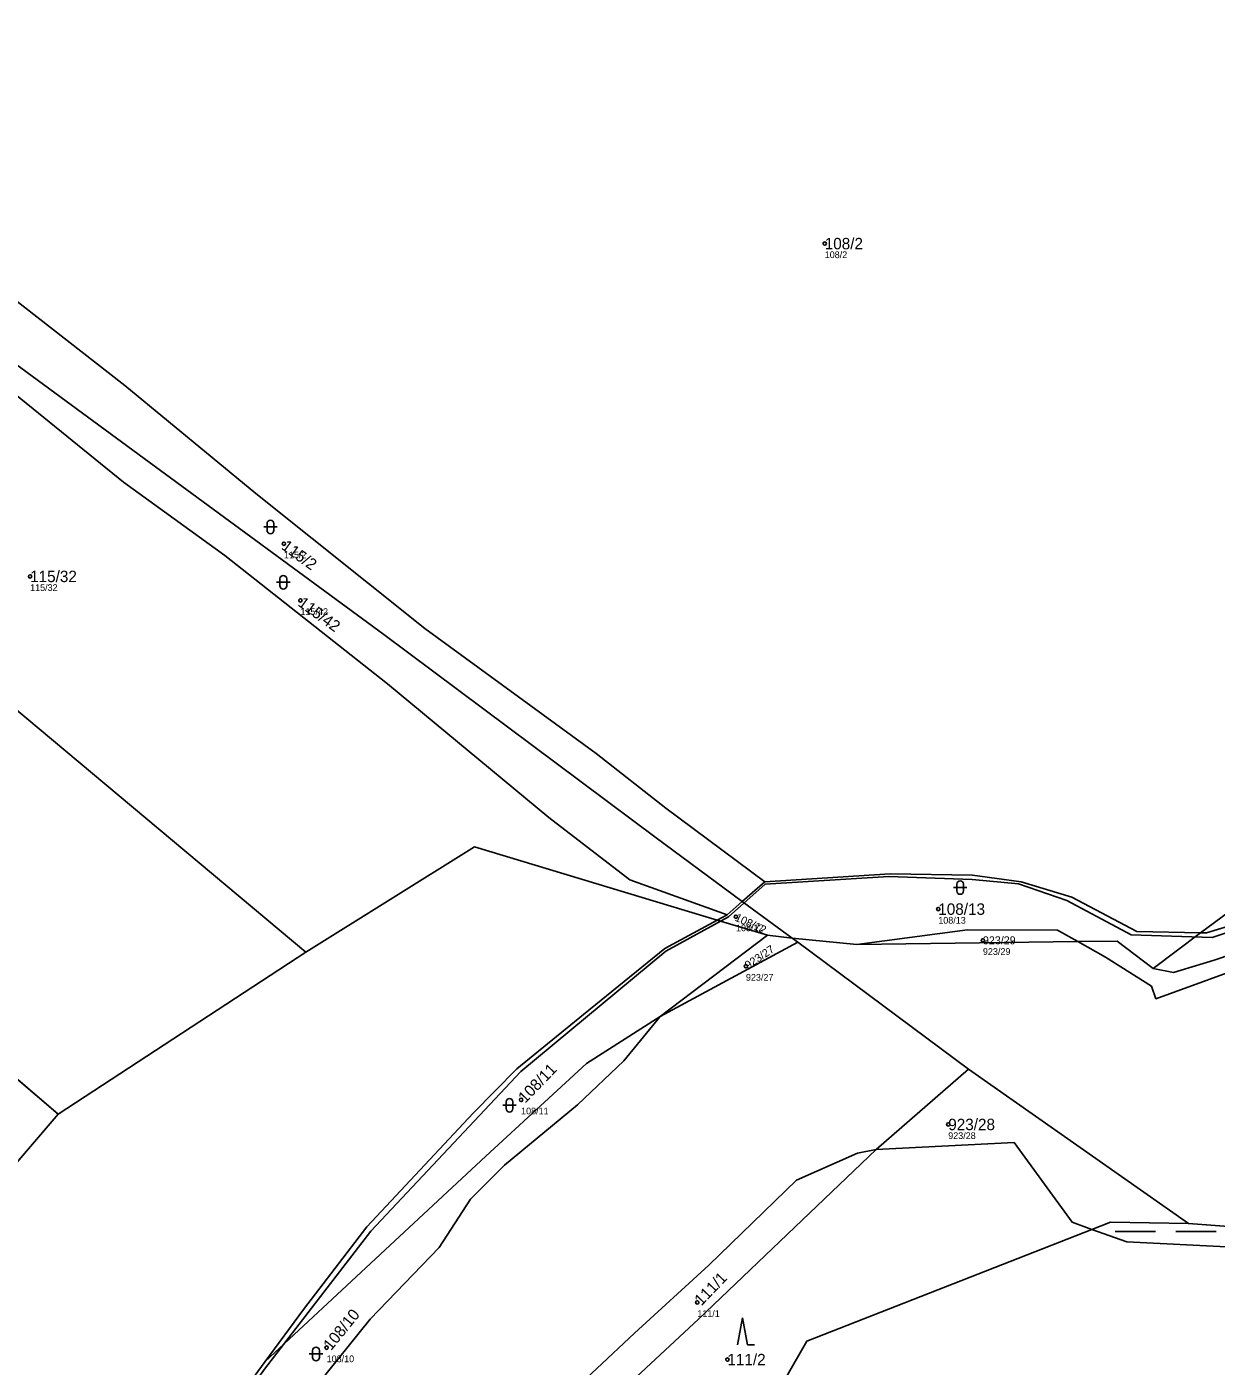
# Model space of a CAD drawing. Extents: x -734504 to -730695, y -1027923 to -1024502.
# Drawn here: x -731566.1 to -731389.2, y -1026620 to -1026420.8 of the extents above; entities that cross this region are included whole.
import ezdxf

# ---------------------------------------------------------------- set-up
doc = ezdxf.new("R2010")
doc.units = 0
for name, color, linetype in [('Definiční body', 7, 'Continuous'), ('Hranice parcel', 7, 'Continuous'), ('Parcelní čísla', 7, 'Continuous'), ('Polygon parcely', 7, 'Continuous'), ('Vnitřní kresba', 7, 'Continuous'), ('Značky kultur', 7, 'Continuous')]:
    doc.layers.add(name, color=color, linetype=linetype)

msp = doc.modelspace()

# ---------------------------------------------------------------- linework, layer by layer
at = {"layer": 'Definiční body'}
for centre in [(-731447.38, -1026453), (-731527.81, -1026497.64), (-731565.56, -1026502.5), (-731525.35, -1026506.08), (-731430.49, -1026551.99), (-731460.58, -1026553.12), (-731423.85, -1026556.64), (-731459.1, -1026560.48), (-731492.54, -1026580.36), (-731429.01, -1026584.02), (-731466.33, -1026610.49), (-731521.46, -1026617.22), (-731461.86, -1026618.99)]:
    msp.add_circle(centre, 0.25, dxfattribs=at)
at = {"layer": 'Hranice parcel'}
for p, q in [((-731561.39, -1026582.49), (-731662.65, -1026495.91)), ((-731459.64, -1026550.85), (-731456.3, -1026547.92)), ((-731459.64, -1026550.85), (-731461.9, -1026552.83)), ((-731452.22, -1026556.33), (-731459.64, -1026550.85)), ((-731461.9, -1026552.83), (-731463.36, -1026553.62)), ((-731455.91, -1026555.87), (-731463.36, -1026553.62)), ((-731471.87, -1026567.95), (-731455.91, -1026555.87)), ((-731455.91, -1026555.87), (-731452.22, -1026556.33)), ((-731391.49, -1026555.51), (-731398.52, -1026560.83)), ((-731451.36, -1026556.91), (-731471.87, -1026567.95)), ((-731452.22, -1026556.33), (-731442.62, -1026557.25)), ((-731451.36, -1026556.91), (-731452.22, -1026556.33)), ((-731426.02, -1026575.78), (-731451.36, -1026556.91)), ((-731442.62, -1026557.25), (-731409.73, -1026556.82)), ((-731524.55, -1026558.39), (-731561.39, -1026582.49)), ((-731439.72, -1026587.76), (-731426.02, -1026575.78)), ((-731393.28, -1026598.76), (-731426.02, -1026575.78)), ((-731561.39, -1026582.49), (-731578.46, -1026602.37)), ((-731364.9, -1026600.86), (-731393.28, -1026598.76))]:
    msp.add_line(p, q, dxfattribs=at)
for points in [[(-731391.49, -1026555.51), (-731346.49, -1026522.3), (-731288.79, -1026479.36), (-731380.68, -1026403.24), (-731473.02, -1026326.74)], [(-731601.72, -1026435.62), (-731577.24, -1026454.02), (-731551.46, -1026474.12), (-731531.99, -1026490.17), (-731506.86, -1026510.27), (-731481.36, -1026528.84), (-731471, -1026536.99), (-731456.3, -1026547.92)], [(-731608.54, -1026440.95), (-731548.61, -1026484.95), (-731512.95, -1026511.12), (-731472.43, -1026541.39), (-731459.64, -1026550.85)], [(-731194.22, -1026441.73), (-731206.64, -1026448.51), (-731231.4, -1026460.42), (-731245.29, -1026467.35), (-731257.75, -1026478.11), (-731269.07, -1026490.14), (-731275.65, -1026496.89), (-731288.39, -1026509.98), (-731294.12, -1026514.38), (-731305.97, -1026521.6), (-731319.38, -1026529.35), (-731337.74, -1026537.74), (-731358.53, -1026545.37), (-731377.51, -1026551.57), (-731390.6, -1026555.53), (-731391.49, -1026555.51)], [(-731461.9, -1026552.83), (-731476.37, -1026547.65), (-731488.42, -1026538.34), (-731512.43, -1026518.49), (-731536.59, -1026499.4), (-731551.68, -1026488.47), (-731583.04, -1026463.03), (-731610.3, -1026442.74)], [(-731524.55, -1026558.39), (-731576.17, -1026515.21), (-731634.52, -1026466.09)], [(-731398.52, -1026560.83), (-731395.49, -1026561.41), (-731389.44, -1026559.58), (-731348.69, -1026545.74), (-731320.97, -1026533.15)], [(-731409.73, -1026556.82), (-731405.64, -1026559.14), (-731398.77, -1026563.46), (-731398.13, -1026565.31), (-731382.62, -1026559.69), (-731366.99, -1026557.64), (-731354.14, -1026550.92), (-731346.32, -1026547.6), (-731337.56, -1026543.5), (-731323.92, -1026538)], [(-731463.36, -1026553.62), (-731499.48, -1026542.72), (-731524.55, -1026558.39)], [(-731456.3, -1026547.92), (-731437.64, -1026546.72), (-731425.42, -1026546.92), (-731418.17, -1026547.91), (-731410.65, -1026550.21), (-731400.98, -1026555.31), (-731391.49, -1026555.51)], [(-731530.59, -1026619.3), (-731524.88, -1026611.53), (-731515.5, -1026599.27), (-731499.68, -1026582.36), (-731493.18, -1026575.75), (-731483.27, -1026567.66), (-731471.16, -1026557.86), (-731463.36, -1026553.62)], [(-731442.62, -1026557.25), (-731426.16, -1026555.09), (-731412.75, -1026555.1), (-731409.73, -1026556.82)], [(-731409.73, -1026556.82), (-731403.88, -1026556.74), (-731398.52, -1026560.83)], [(-731531.4, -1026645.12), (-731528.52, -1026633.31), (-731522.96, -1026622.88), (-731514.97, -1026612.99), (-731504.73, -1026602.34), (-731500.07, -1026595.15), (-731494.99, -1026590.05), (-731484.14, -1026581.09), (-731477.24, -1026574.55), (-731471.87, -1026567.95)], [(-731471.87, -1026567.95), (-731482.82, -1026574.96), (-731497.78, -1026588.72), (-731530.59, -1026619.3)], [(-731493.11, -1026638.05), (-731466.17, -1026612.97), (-731439.72, -1026587.76)], [(-731439.72, -1026587.76), (-731442.5, -1026588.29), (-731451.58, -1026592.31), (-731464.62, -1026604.95), (-731475.66, -1026615.07), (-731486.88, -1026625.57), (-731492.68, -1026635.65), (-731493.11, -1026638.05)], [(-731407.65, -1026599.63), (-731410.59, -1026598.57), (-731419.22, -1026586.7), (-731439.72, -1026587.76)], [(-731482.02, -1026672.09), (-731450.06, -1026616.27), (-731407.65, -1026599.63)], [(-731407.65, -1026599.63), (-731404.88, -1026598.53), (-731393.28, -1026598.76)], [(-731366.13, -1026602.7), (-731373.36, -1026602.65), (-731386.63, -1026602.25), (-731402.47, -1026601.5), (-731407.65, -1026599.63)], [(-731539.29, -1026631.15), (-731538.47, -1026630.04), (-731530.59, -1026619.3)]]:
    msp.add_lwpolyline(points, dxfattribs=at)
at = {"layer": 'Polygon parcely'}
for points in [[(-731574.69, -1026412.4), (-731589.08, -1026425.34), (-731601.72, -1026435.62), (-731577.24, -1026454.02), (-731551.46, -1026474.12), (-731531.99, -1026490.17), (-731506.86, -1026510.27), (-731481.36, -1026528.84), (-731471, -1026536.99), (-731456.3, -1026547.92), (-731437.64, -1026546.72), (-731425.42, -1026546.92), (-731418.17, -1026547.91), (-731410.65, -1026550.21), (-731400.98, -1026555.31), (-731391.49, -1026555.51), (-731346.49, -1026522.3)], [(-731346.49, -1026522.3), (-731391.49, -1026555.51), (-731390.6, -1026555.53), (-731377.51, -1026551.57)], [(-731569.45, -1026691.26), (-731560.23, -1026668.3), (-731550.09, -1026648.3), (-731543.83, -1026637.33), (-731539.29, -1026631.15), (-731538.47, -1026630.04), (-731530.59, -1026619.3), (-731524.88, -1026611.53), (-731515.5, -1026599.27), (-731499.68, -1026582.36), (-731493.18, -1026575.75), (-731483.27, -1026567.66), (-731471.16, -1026557.86), (-731463.36, -1026553.62), (-731499.48, -1026542.72), (-731524.55, -1026558.39), (-731561.39, -1026582.49), (-731578.46, -1026602.37)], [(-731377.51, -1026551.57), (-731390.6, -1026555.53), (-731391.49, -1026555.51), (-731398.52, -1026560.83), (-731395.49, -1026561.41), (-731389.44, -1026559.58), (-731348.69, -1026545.74)], [(-731486.88, -1026625.57), (-731475.66, -1026615.07), (-731464.62, -1026604.95), (-731451.58, -1026592.31), (-731442.5, -1026588.29), (-731439.72, -1026587.76), (-731426.02, -1026575.78), (-731451.36, -1026556.91), (-731471.87, -1026567.95), (-731477.24, -1026574.55), (-731484.14, -1026581.09), (-731494.99, -1026590.05), (-731500.07, -1026595.15), (-731504.73, -1026602.34), (-731514.97, -1026612.99), (-731522.96, -1026622.88)]]:
    msp.add_lwpolyline(points, dxfattribs=at)
for points in [[(-731608.54, -1026440.95), (-731548.61, -1026484.95), (-731512.95, -1026511.12), (-731472.43, -1026541.39), (-731459.64, -1026550.85), (-731456.3, -1026547.92), (-731471, -1026536.99), (-731481.36, -1026528.84), (-731506.86, -1026510.27), (-731531.99, -1026490.17), (-731551.46, -1026474.12), (-731577.24, -1026454.02), (-731601.72, -1026435.62), (-731605.72, -1026438.59)], [(-731459.64, -1026550.85), (-731472.43, -1026541.39), (-731512.95, -1026511.12), (-731548.61, -1026484.95), (-731608.54, -1026440.95), (-731610.3, -1026442.74), (-731583.04, -1026463.03), (-731551.68, -1026488.47), (-731536.59, -1026499.4), (-731512.43, -1026518.49), (-731488.42, -1026538.34), (-731476.37, -1026547.65), (-731461.9, -1026552.83)], [(-731551.68, -1026488.47), (-731583.04, -1026463.03), (-731610.3, -1026442.74), (-731634.52, -1026466.09), (-731576.17, -1026515.21), (-731524.55, -1026558.39), (-731499.48, -1026542.72), (-731463.36, -1026553.62), (-731461.9, -1026552.83), (-731476.37, -1026547.65), (-731488.42, -1026538.34), (-731512.43, -1026518.49), (-731536.59, -1026499.4)], [(-731524.55, -1026558.39), (-731576.17, -1026515.21), (-731634.52, -1026466.09), (-731662.65, -1026495.91), (-731561.39, -1026582.49)], [(-731667.96, -1026501.53), (-731681.25, -1026515.8), (-731659.14, -1026534.55), (-731627.1, -1026562.01), (-731578.46, -1026602.37), (-731561.39, -1026582.49), (-731662.65, -1026495.91)], [(-731323.92, -1026538), (-731320.97, -1026533.15), (-731348.69, -1026545.74), (-731389.44, -1026559.58), (-731395.49, -1026561.41), (-731398.52, -1026560.83), (-731403.88, -1026556.74), (-731409.73, -1026556.82), (-731405.64, -1026559.14), (-731398.77, -1026563.46), (-731398.13, -1026565.31), (-731382.62, -1026559.69), (-731366.99, -1026557.64), (-731354.14, -1026550.92), (-731346.32, -1026547.6), (-731337.56, -1026543.5)], [(-731364.9, -1026600.86), (-731353.13, -1026582.62), (-731323.92, -1026538), (-731337.56, -1026543.5), (-731346.32, -1026547.6), (-731354.14, -1026550.92), (-731366.99, -1026557.64), (-731382.62, -1026559.69), (-731398.13, -1026565.31), (-731398.77, -1026563.46), (-731405.64, -1026559.14), (-731409.73, -1026556.82), (-731442.62, -1026557.25), (-731452.22, -1026556.33), (-731451.36, -1026556.91), (-731426.02, -1026575.78), (-731393.28, -1026598.76)], [(-731403.88, -1026556.74), (-731398.52, -1026560.83), (-731391.49, -1026555.51), (-731400.98, -1026555.31), (-731410.65, -1026550.21), (-731418.17, -1026547.91), (-731425.42, -1026546.92), (-731437.64, -1026546.72), (-731456.3, -1026547.92), (-731459.64, -1026550.85), (-731452.22, -1026556.33), (-731442.62, -1026557.25), (-731426.16, -1026555.09), (-731412.75, -1026555.1), (-731409.73, -1026556.82)], [(-731461.9, -1026552.83), (-731463.36, -1026553.62), (-731455.91, -1026555.87), (-731452.22, -1026556.33), (-731459.64, -1026550.85)], [(-731455.91, -1026555.87), (-731463.36, -1026553.62), (-731471.16, -1026557.86), (-731483.27, -1026567.66), (-731493.18, -1026575.75), (-731499.68, -1026582.36), (-731515.5, -1026599.27), (-731524.88, -1026611.53), (-731530.59, -1026619.3), (-731497.78, -1026588.72), (-731482.82, -1026574.96), (-731471.87, -1026567.95)], [(-731451.36, -1026556.91), (-731452.22, -1026556.33), (-731455.91, -1026555.87), (-731471.87, -1026567.95)], [(-731442.62, -1026557.25), (-731409.73, -1026556.82), (-731412.75, -1026555.1), (-731426.16, -1026555.09)], [(-731514.97, -1026612.99), (-731504.73, -1026602.34), (-731500.07, -1026595.15), (-731494.99, -1026590.05), (-731484.14, -1026581.09), (-731477.24, -1026574.55), (-731471.87, -1026567.95), (-731482.82, -1026574.96), (-731497.78, -1026588.72), (-731530.59, -1026619.3), (-731538.47, -1026630.04), (-731539.29, -1026631.15), (-731539.24, -1026640.21), (-731531.4, -1026645.12), (-731528.52, -1026633.31), (-731522.96, -1026622.88)], [(-731407.65, -1026599.63), (-731404.88, -1026598.53), (-731393.28, -1026598.76), (-731426.02, -1026575.78), (-731439.72, -1026587.76), (-731419.22, -1026586.7), (-731410.59, -1026598.57)], [(-731439.72, -1026587.76), (-731466.17, -1026612.97), (-731493.11, -1026638.05), (-731494.8, -1026647.42), (-731491.47, -1026655.38), (-731486.03, -1026662.97), (-731482.02, -1026672.09), (-731450.06, -1026616.27), (-731407.65, -1026599.63), (-731410.59, -1026598.57), (-731419.22, -1026586.7)], [(-731475.66, -1026615.07), (-731486.88, -1026625.57), (-731492.68, -1026635.65), (-731493.11, -1026638.05), (-731466.17, -1026612.97), (-731439.72, -1026587.76), (-731442.5, -1026588.29), (-731451.58, -1026592.31), (-731464.62, -1026604.95)], [(-731472.01, -1026682.94), (-731463.5, -1026695.51), (-731454.08, -1026705.77), (-731452.78, -1026706.22), (-731449.49, -1026707.36), (-731444.81, -1026698.09), (-731424.65, -1026679.39), (-731415.82, -1026666.27), (-731406.72, -1026654.13), (-731397.59, -1026644.3), (-731384.1, -1026632.69), (-731378.48, -1026624.18), (-731372.13, -1026613.67), (-731366.13, -1026602.7), (-731373.36, -1026602.65), (-731386.63, -1026602.25), (-731402.47, -1026601.5), (-731407.65, -1026599.63), (-731450.06, -1026616.27), (-731482.02, -1026672.09), (-731480, -1026676.69)], [(-731364.9, -1026600.86), (-731393.28, -1026598.76), (-731404.88, -1026598.53), (-731407.65, -1026599.63), (-731402.47, -1026601.5), (-731386.63, -1026602.25), (-731373.36, -1026602.65), (-731366.13, -1026602.7)]]:
    msp.add_lwpolyline(points, close=True, dxfattribs=at)
at = {"layer": 'Vnitřní kresba'}
for points in [[(-731162.15, -1026420.82), (-731194.44, -1026442.49), (-731206.37, -1026449.48), (-731245.37, -1026468.07), (-731257.63, -1026479.07), (-731268.05, -1026490.03), (-731287.93, -1026510.24), (-731294.16, -1026515.08), (-731305.87, -1026522.17), (-731320.04, -1026530.42), (-731337.67, -1026538.48), (-731359.16, -1026546), (-731389.78, -1026556.22), (-731401.82, -1026555.79), (-731411.38, -1026550.73), (-731418.58, -1026548.21), (-731425.46, -1026547.56), (-731437.82, -1026547.13), (-731456.23, -1026548.3), (-731461.7, -1026553.15), (-731471.03, -1026558.25)], [(-731471.03, -1026558.25), (-731492.56, -1026576.14), (-731514.91, -1026599.9), (-731530.71, -1026620.43), (-731542.53, -1026636.88), (-731559.8, -1026668.08), (-731571.94, -1026697.53), (-731577.77, -1026713.17), (-731583.25, -1026737.15), (-731592.71, -1026767.25)]]:
    msp.add_lwpolyline(points, dxfattribs=at)
at = {"layer": 'Značky kultur'}
for p, q in [((-731530.82, -1026495.15), (-731528.82, -1026495.15)), ((-731530.32, -1026494.65), (-731530.32, -1026495.65)), ((-731529.32, -1026495.65), (-731529.32, -1026494.65)), ((-731528.9, -1026503.38), (-731526.9, -1026503.38)), ((-731528.4, -1026502.88), (-731528.4, -1026503.88)), ((-731527.4, -1026503.88), (-731527.4, -1026502.88)), ((-731428.24, -1026548.79), (-731426.24, -1026548.79)), ((-731427.74, -1026548.29), (-731427.74, -1026549.29)), ((-731426.74, -1026549.29), (-731426.74, -1026548.29)), ((-731495.26, -1026581.17), (-731493.26, -1026581.17)), ((-731494.76, -1026580.67), (-731494.76, -1026581.67)), ((-731493.76, -1026581.67), (-731493.76, -1026580.67)), ((-731404.18, -1026599.94), (-731398.18, -1026599.94)), ((-731395.18, -1026599.94), (-731389.18, -1026599.94)), ((-731459.59, -1026612.79), (-731460.34, -1026616.79)), ((-731458.84, -1026616.79), (-731459.59, -1026612.79)), ((-731523.54, -1026617.66), (-731523.54, -1026618.66)), ((-731522.54, -1026618.66), (-731522.54, -1026617.66)), ((-731458.84, -1026616.79), (-731457.84, -1026616.79)), ((-731524.04, -1026618.16), (-731522.04, -1026618.16))]:
    msp.add_line(p, q, dxfattribs=at)
for centre, start, end in [((-731529.82, -1026494.65), 0, 180), ((-731529.82, -1026495.65), 180, 359.9879), ((-731527.9, -1026502.88), 0, 180), ((-731527.9, -1026503.88), 180, 359.9879), ((-731427.24, -1026548.29), 0, 180), ((-731427.24, -1026549.29), 180, 359.9879), ((-731494.26, -1026580.67), 0, 180), ((-731494.26, -1026581.67), 180, 359.9879), ((-731523.04, -1026617.66), 0, 180), ((-731523.04, -1026618.66), 180, 359.9879)]:
    msp.add_arc(centre, 0.5, start, end, dxfattribs=at)

# ---------------------------------------------------------------- texts
at = {"layer": 'Definiční body'}
for s, p in [('108/2', (-731447.38, -1026455.16)), ('115/2', (-731527.81, -1026499.8)), ('115/32', (-731565.56, -1026504.66)), ('115/42', (-731525.35, -1026508.24)), ('108/13', (-731430.49, -1026554.15)), ('108/12', (-731460.58, -1026555.28)), ('923/29', (-731423.85, -1026558.8)), ('923/27', (-731459.1, -1026562.64)), ('108/11', (-731492.54, -1026582.52)), ('923/28', (-731429.01, -1026586.18)), ('111/1', (-731466.33, -1026612.65)), ('108/10', (-731521.46, -1026619.38))]:
    msp.add_text(s, height=1, dxfattribs=at).set_placement(p)
at = {"layer": 'Parcelní čísla'}
for s, height, p in [('108/2', 1.7, (-731447.38, -1026453.85)), ('115/32', 1.7, (-731565.56, -1026503.35)), ('108/13', 1.7, (-731430.49, -1026552.84)), ('923/29', 1.19, (-731423.85, -1026557.23)), ('923/28', 1.7, (-731429.01, -1026584.87)), ('111/2', 1.7, (-731461.86, -1026619.84))]:
    msp.add_text(s, height=height, dxfattribs=at).set_placement(p)
for s, height, rotation, p in [('115/2', 1.7, 324, (-731528.31, -1026498.33)), ('115/42', 1.7, 324, (-731525.85, -1026506.77)), ('108/12', 1.19, 335, (-731460.83, -1026553.66)), ('923/27', 1.19, 34, (-731458.77, -1026560.97)), ('108/11', 1.7, 46, (-731491.93, -1026580.95)), ('111/1', 1.7, 46, (-731465.72, -1026611.08)), ('108/10', 1.7, 51, (-731520.8, -1026617.75))]:
    msp.add_text(s, height=height, rotation=rotation, dxfattribs=at).set_placement(p)

doc.saveas('drawing.dxf')
